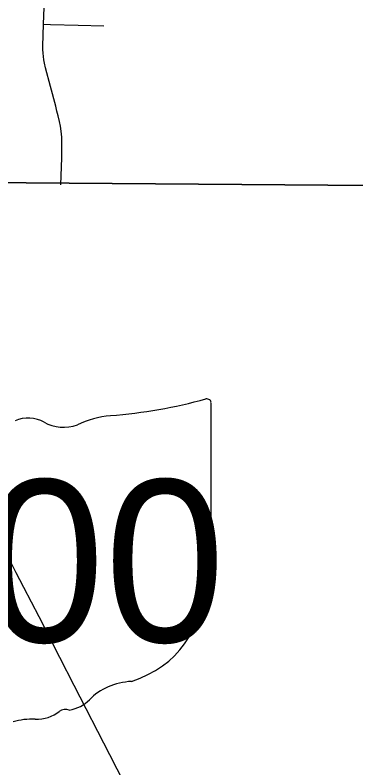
# Model space of a CAD drawing. Extents: x 0 to 34, y 0 to 22.
# Drawn here: x 4.4819 to 4.6207, y 15.0093 to 15.3156 of the extents above; entities that cross this region are included whole.
import ezdxf

# ---------------------------------------------------------------- set-up
doc = ezdxf.new("R2010")
doc.units = 0
for name, color, linetype in [('GM_X_Corporation', 7, 'Continuous'), ('GM_X_State_Route', 7, 'Continuous'), ('GM_X_State_Shield', 7, 'Continuous'), ('GM_X_Township_Road', 7, 'Continuous')]:
    doc.layers.add(name, color=color, linetype=linetype)

msp = doc.modelspace()

# ---------------------------------------------------------------- linework, layer by layer
at = {"layer": 'GM_X_Corporation'}
for points in [[(4.74242, 15.74864), (4.73217, 15.24548), (4.22309, 15.24934), (4.22989, 15.74816)], [(4.22309, 15.24934), (4.73217, 15.24548), (4.72231, 14.74459), (4.71681, 14.74463), (4.22002, 14.74366), (4.21755, 14.74349)]]:
    msp.add_lwpolyline(points, close=True, dxfattribs=at)
at = {"layer": 'GM_X_State_Route'}
msp.add_lwpolyline([(4.52948, 14.99711), (4.52047, 15.01464), (4.50607, 15.04284), (4.50023, 15.05419), (4.49176, 15.07071), (4.48246, 15.08864), (4.47514, 15.10303), (4.46082, 15.13099), (4.45111, 15.15031), (4.44115, 15.16988), (4.43502, 15.18198), (4.43186, 15.18822), (4.42272, 15.20631), (4.41203, 15.22736), (4.40771, 15.23586), (4.39656, 15.25775), (4.39122, 15.26828), (4.38463, 15.28138), (4.37929, 15.29183), (4.37023, 15.30975), (4.35905, 15.33228)], dxfattribs=at)
at = {"layer": 'GM_X_State_Shield'}
for p, q in [((4.5617, 15.10542), (4.5617, 15.15777)), ((4.56168, 15.10544), (4.5617, 15.10542))]:
    msp.add_line(p, q, dxfattribs=at)
for centre, major_axis, start_param, end_param in [((4.503, 15.2917), (0.17476, 0), 4.814394, 5.042369), ((4.55987, 15.15798), (0.00183, 0), 6.141152, 7.989035), ((4.48736, 15.14273), (0.01111, 0), 0.950623, 2.079405), ((4.52529, 15.12472), (0.03516, 0), 1.699011, 2.107814), ((4.50169, 15.15859), (0.01336, 0), 4.081561, 5.145723), ((4.55974, 15.10522), (0.00196, 0), 5.05454, 6.418171), ((4.56128, 15.10158), (0.00284, 0), 1.883978, 3.671073), ((4.54321, 15.09496), (0.01704, 0), 5.934695, 6.695948), ((4.56827, 15.08352), (0.0124, 0), 2.387724, 3.262537), ((4.51279, 15.07686), (0.04371, 0), 5.101752, 6.440018), ((4.53122, 15.02541), (0.02394, 0), 1.647645, 2.488434), ((4.50089, 15.04381), (0.01412, 0), 4.937069, 5.64225), ((4.49041, 15.03974), (0.01335, 0), 4.691044, 5.507374), ((4.50249, 15.03005), (0.00376, 0), 1.147584, 2.315152), ((4.48858, 15.01264), (0.02059, 0), 1.495662, 1.94098)]:
    msp.add_ellipse(centre, major_axis=major_axis, ratio=0.8, start_param=start_param, end_param=end_param, dxfattribs=at)
at = {"layer": 'GM_X_Township_Road'}
for points in [[(4.49356, 15.31185), (4.49407, 15.3258), (4.4944, 15.33477), (4.49484, 15.34813)], [(4.50063, 15.24657), (4.50097, 15.25749), (4.50105, 15.26373), (4.501, 15.26593), (4.50091, 15.26713), (4.50075, 15.26836), (4.50038, 15.27037), (4.49997, 15.27235), (4.49943, 15.27461), (4.49898, 15.27654), (4.49848, 15.27848), (4.49632, 15.28661), (4.49435, 15.2941), (4.49391, 15.29607), (4.49367, 15.29741), (4.4935, 15.29878), (4.49339, 15.30015), (4.4933, 15.30162), (4.49331, 15.30292), (4.49356, 15.31185)], [(4.49356, 15.31185), (4.49635, 15.31178), (4.50766, 15.31149), (4.5181, 15.31129)]]:
    msp.add_lwpolyline(points, dxfattribs=at)

# ---------------------------------------------------------------- texts
at = {"layer": 'GM_X_State_Shield'}
msp.add_text('100', height=0.065918, dxfattribs=at).set_placement((4.42038, 15.06056))

doc.saveas('drawing.dxf')
